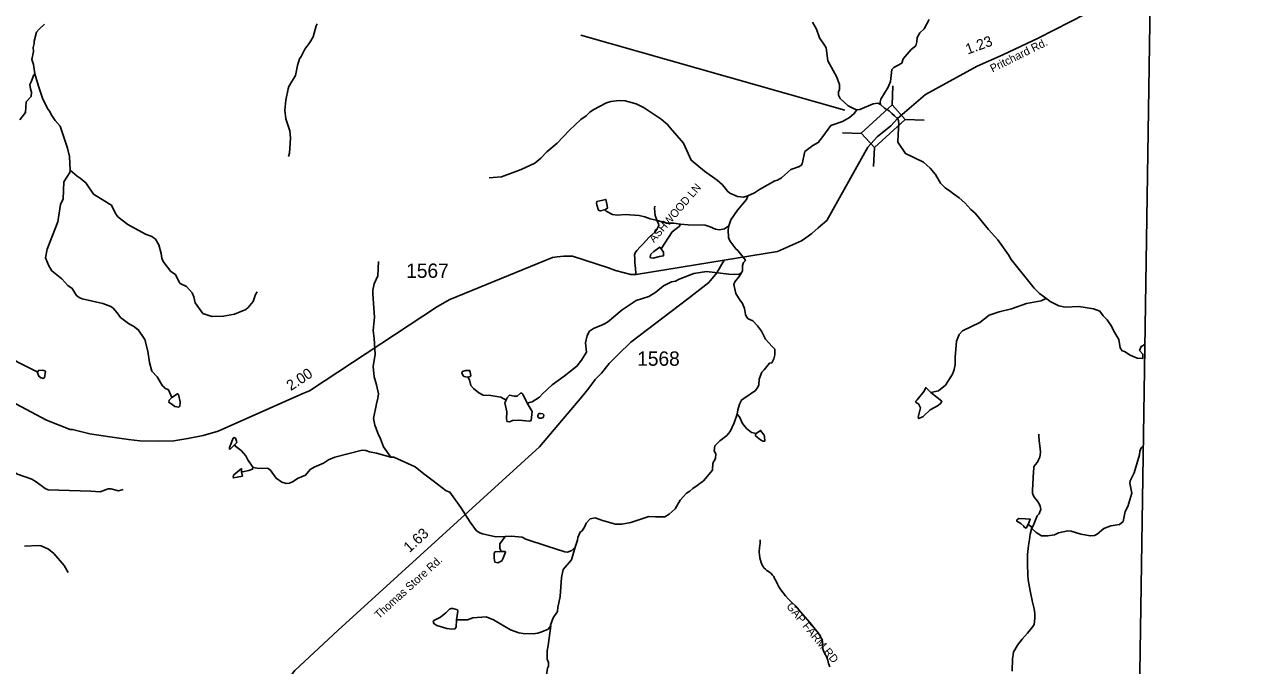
# Model space of a CAD drawing. Extents: x 1950930 to 2061844, y 904556 to 1017002.
# Drawn here: x 2045736 to 2060288, y 943545 to 951158 of the extents above; entities that cross this region are included whole.
import ezdxf

# ---------------------------------------------------------------- set-up
doc = ezdxf.new("R2010")
doc.units = 0
for name, color, linetype in [('Exist Boundary Political CountyLine', 7, 'Continuous'), ('Exist Hydrographic Creek Single Shore', 7, 'Continuous'), ('Exist Hydrographic Misc Water Feature', 7, 'Continuous'), ('Exist Road Non-System Type 51', 7, 'Continuous'), ('Exist Road Non-System Type 51 Label', 7, 'Continuous'), ('Exist Road Primary US Structure Standard Bridge CELL', 7, 'Continuous'), ('Exist Road Secondary Structure Standard Bridge CELL', 7, 'Continuous'), ('Exist Road Secondary Structure Standard Bridge Number Label', 7, 'Continuous'), ('Exist Road Secondary Type 51 Attributed', 7, 'Continuous'), ('Exist Road Secondary Type 51 Label', 7, 'Continuous'), ('Exist Road Secondary Type 51 Number Label', 7, 'Continuous')]:
    doc.layers.add(name, color=color, linetype=linetype)

msp = doc.modelspace()

# ---------------------------------------------------------------- linework, layer by layer
at = {"layer": 'Exist Boundary Political CountyLine'}
msp.add_lwpolyline([(2059857, 1016190), (2059992, 1014583), (2060288, 1010619), (2060242, 1008371), (2060207, 1006771), (2060178, 1005306), (2060151, 1003994), (2060127, 1003052), (2060086, 1001470), (2060083, 1001043), (2059970, 996247), (2059900, 992965), (2059781, 986401), (2059707, 983126), (2059583, 976558), (2059387, 966720), (2059310, 963431), (2059198, 956451), (2059161, 955539), (2058927, 940380), (2058725, 928102), (2058408, 910016), (2058297, 904796)], dxfattribs=at)
at = {"layer": 'Exist Hydrographic Creek Single Shore'}
for points in [[(2055091, 951185), (2055135, 951101), (2055171, 950999), (2055232, 950911), (2055250, 950879), (2055272, 950725), (2055374, 950539), (2055411, 950447), (2055409, 950383), (2055397, 950363), (2055397, 950319), (2055417, 950279), (2055513, 950191), (2055585, 950156), (2055617, 950143)], [(2055897, 950208), (2055893, 950240), (2055901, 950270), (2055986, 950412), (2056015, 950482), (2056032, 950622), (2056056, 950648), (2056150, 950700), (2056164, 950751), (2056262, 950861), (2056316, 950905), (2056329, 950953), (2056332, 951005), (2056363, 951057), (2056415, 951105), (2056473, 951217)], [(2055617, 950143), (2055585, 950099), (2055529, 950053), (2055445, 950005), (2055305, 949959), (2055210, 949827), (2055158, 949755), (2055092, 949721), (2055000, 949649), (2054966, 949502), (2054960, 949490), (2054934, 949470), (2054834, 949436), (2054722, 949336), (2054675, 949308), (2054643, 949302), (2054461, 949199), (2054399, 949157), (2054321, 949121)], [(2055897, 950208), (2055943, 950166), (2056001, 950132), (2056030, 950102), (2056064, 950073), (2056099, 950040), (2056109, 950018), (2056115, 949974), (2056106, 949855), (2056102, 949761), (2056192, 949625), (2056406, 949521), (2056484, 949453), (2056550, 949377), (2056609, 949273), (2056663, 949217), (2056729, 949174), (2056761, 949148), (2056831, 949100), (2056897, 949040), (2056967, 948960), (2057021, 948916), (2057180, 948723), (2057288, 948601), (2057416, 948423), (2057448, 948367), (2057719, 948026), (2057783, 947962), (2057871, 947898)], [(2054321, 949121), (2054307, 949081), (2054199, 948951), (2054119, 948837), (2054098, 948765)], [(2054098, 948765), (2054088, 948721), (2054092, 948629), (2054106, 948587), (2054178, 948493), (2054204, 948473), (2054284, 948375), (2054293, 948353), (2054272, 948333), (2054257, 948297), (2054259, 948233), (2054245, 948209)], [(2050085, 946019), (2049998, 946143), (2049962, 946239), (2049928, 946305), (2049912, 946359), (2049894, 946399), (2049880, 946479), (2049915, 946651), (2049931, 946721), (2049937, 946771), (2049915, 946879), (2049887, 946975), (2049875, 947095), (2049899, 947243), (2049886, 947427), (2049874, 947523), (2049890, 947683), (2049869, 947957), (2049869, 948001), (2049887, 948077), (2049929, 948173), (2049936, 948343)], [(2054245, 948209), (2054209, 948189), (2054097, 948191), (2053830, 948226), (2053681, 948202), (2053505, 948134), (2053465, 948110), (2053417, 948101), (2053319, 948055), (2053231, 947979), (2053145, 947927), (2052995, 947879), (2052889, 947810), (2052829, 947770), (2052656, 947624), (2052604, 947596), (2052490, 947548), (2052442, 947516), (2052414, 947466), (2052394, 947376), (2052408, 947266), (2052347, 947172), (2052293, 947100), (2052143, 946983), (2051999, 946877), (2051883, 946773), (2051847, 946733), (2051760, 946676), (2051703, 946662)], [(2054245, 948209), (2054217, 948165), (2054169, 948101), (2054157, 948069), (2054179, 947965), (2054231, 947881), (2054253, 947853), (2054283, 947785), (2054294, 947713), (2054306, 947685), (2054326, 947661), (2054382, 947637), (2054438, 947581), (2054484, 947514), (2054530, 947420), (2054610, 947334), (2054644, 947300), (2054644, 947236), (2054629, 947188), (2054605, 947138), (2054577, 947134), (2054517, 947058), (2054487, 947029), (2054455, 946945), (2054451, 946878), (2054439, 946852), (2054413, 946813), (2054273, 946717), (2054247, 946697), (2054223, 946649), (2054204, 946581), (2054196, 946529)], [(2057871, 947898), (2057911, 947870), (2058015, 947818), (2058087, 947802), (2058251, 947810), (2058423, 947779), (2058501, 947755), (2058538, 947699), (2058585, 947649), (2058640, 947577), (2058664, 947515), (2058725, 947418), (2058740, 947318), (2058764, 947284), (2058792, 947276), (2058858, 947231), (2058943, 947196), (2059012, 947193), (2059012, 947243), (2058972, 947285), (2058992, 947335), (2059035, 947356)], [(2051455, 946698), (2051391, 946730), (2051273, 946750), (2051181, 946757), (2051127, 946785), (2051065, 946833), (2051035, 946869), (2051017, 946937), (2050999, 946969)], [(2051703, 946662), (2051651, 946766), (2051639, 946778), (2051623, 946778), (2051585, 946742), (2051549, 946742), (2051493, 946754), (2051460, 946722), (2051455, 946698)], [(2054196, 946529), (2054160, 946429), (2054110, 946325), (2054072, 946277), (2053990, 946215), (2053931, 946152), (2053922, 946096), (2053943, 946057), (2053939, 946004), (2053907, 945950), (2053901, 945863), (2053797, 945740), (2053721, 945682), (2053669, 945648), (2053634, 945616), (2053593, 945590), (2053518, 945510), (2053460, 945404), (2053388, 945344), (2053338, 945311), (2053226, 945311), (2053146, 945315), (2052932, 945243), (2052826, 945222), (2052750, 945224), (2052596, 945266), (2052508, 945298), (2052452, 945288), (2052402, 945234), (2052388, 945196), (2052354, 945145), (2052332, 945129), (2052304, 945067), (2052298, 945035), (2052271, 944949)], [(2050085, 946019), (2049915, 946065), (2049829, 946081), (2049789, 946099), (2049745, 946103), (2049421, 946018), (2049345, 945986), (2049285, 945950), (2049175, 945902), (2049127, 945872), (2049071, 945805), (2048977, 945765), (2048925, 945729), (2048883, 945709), (2048843, 945705), (2048791, 945721), (2048725, 945769), (2048653, 945867), (2048619, 945887), (2048519, 945886), (2048455, 945896), (2048447, 945900)], [(2051443, 945078), (2051332, 945072), (2051171, 945109), (2051139, 945119), (2051102, 945143), (2051024, 945247), (2050916, 945423), (2050786, 945603), (2050739, 945619), (2050587, 945740), (2050477, 945820), (2050373, 945904), (2050121, 946019), (2050085, 946019)], [(2052271, 944949), (2052231, 944909), (2052183, 944893), (2052151, 944897), (2051939, 944963), (2051686, 945046), (2051644, 945068), (2051511, 945082), (2051443, 945078)], [(2052271, 944949), (2052229, 944801), (2052131, 944685), (2052111, 944589), (2052094, 944365), (2052066, 944233), (2052062, 944185), (2052010, 944113), (2051979, 944025), (2051982, 944017)], [(2051982, 944017), (2051951, 943977), (2051878, 943945), (2051827, 943929), (2051775, 943921), (2051653, 943924), (2051605, 943932), (2051505, 943968), (2051304, 944086), (2051214, 944124), (2051058, 944113), (2050994, 944087), (2050862, 944087)], [(2051982, 944017), (2051953, 943781), (2051941, 943721), (2051941, 943621), (2051957, 943581), (2051957, 943537), (2051945, 943513), (2051922, 943381), (2051900, 943341), (2051832, 943277), (2051780, 943244), (2051732, 943176), (2051704, 943132)]]:
    msp.add_lwpolyline(points, dxfattribs=at)
at = {"layer": 'Exist Hydrographic Misc Water Feature'}
for points in [[(2045973, 951160), (2045910, 951104), (2045878, 951068), (2045852, 950960), (2045850, 950931), (2045840, 950883), (2045842, 950839), (2045822, 950743), (2045844, 950683), (2045858, 950572)], [(2049211, 951166), (2049199, 951142), (2049162, 951012), (2049122, 950944), (2049062, 950864), (2049018, 950779), (2049000, 950749), (2048976, 950671), (2048954, 950551), (2048875, 950423), (2048865, 950395), (2048839, 950259), (2048827, 950139), (2048839, 950039), (2048886, 949893), (2048894, 949809), (2048880, 949631), (2048868, 949591)], [(2045858, 950572), (2045842, 950552), (2045819, 950484), (2045799, 950446), (2045807, 950394), (2045819, 950356), (2045815, 950303), (2045757, 950239), (2045747, 950111), (2045679, 950027)], [(2045858, 950572), (2045901, 950426), (2045955, 950272), (2046017, 950148), (2046035, 950124), (2046051, 950088), (2046099, 950016), (2046160, 949950), (2046248, 949688), (2046268, 949590), (2046278, 949426)], [(2054321, 949121), (2054269, 949109), (2054197, 949115), (2054107, 949155), (2054079, 949177), (2054019, 949254), (2053959, 949309), (2053807, 949414), (2053650, 949546), (2053558, 949750), (2053398, 949930), (2053369, 949970), (2053293, 950033), (2053093, 950167), (2052997, 950217), (2052865, 950252), (2052793, 950254), (2052697, 950242), (2052645, 950228), (2052485, 950144), (2052447, 950116), (2052403, 950072), (2052341, 950028), (2052204, 949903), (2052060, 949749), (2051934, 949645), (2051864, 949571), (2051794, 949511), (2051630, 949436), (2051399, 949350), (2051299, 949342), (2051251, 949338)], [(2055617, 950143), (2055653, 950148), (2055809, 950214), (2055865, 950222), (2055897, 950208)], [(2046278, 949426), (2046275, 949402), (2046203, 949288), (2046195, 949086), (2046163, 949020), (2046130, 948814), (2046004, 948488), (2045986, 948388), (2046023, 948292), (2046061, 948232), (2046177, 948138), (2046249, 948058), (2046303, 948024), (2046355, 947938), (2046385, 947914), (2046421, 947899), (2046667, 947845), (2046761, 947807), (2046789, 947787), (2046836, 947733), (2046874, 947680), (2046972, 947606), (2047040, 947566), (2047072, 947540), (2047080, 947540), (2047166, 947416), (2047201, 947280), (2047221, 947144), (2047249, 947040), (2047309, 946972), (2047373, 946868), (2047391, 946856), (2047403, 946840), (2047447, 946818), (2047484, 946729)], [(2046278, 949426), (2046361, 949355), (2046395, 949334), (2046465, 949279), (2046555, 949143), (2046741, 949027), (2046767, 949013), (2046815, 948915), (2046845, 948873), (2046962, 948782), (2047174, 948668), (2047248, 948640), (2047290, 948610), (2047330, 948540), (2047358, 948440), (2047364, 948384), (2047382, 948342), (2047473, 948225), (2047527, 948189), (2047571, 948097), (2047585, 948081), (2047657, 948045), (2047725, 947971), (2047747, 947925), (2047763, 947853), (2047854, 947725), (2047922, 947701), (2047962, 947691), (2048098, 947692), (2048230, 947716), (2048362, 947774), (2048389, 947798), (2048449, 947870), (2048477, 947950), (2048497, 947983)], [(2052651, 949008), (2052635, 949080), (2052531, 949056), (2052525, 949036), (2052531, 949018)], [(2052531, 949018), (2052549, 948952), (2052569, 948944), (2052625, 948956)], [(2052625, 948956), (2052655, 948976), (2052651, 949008)], [(2053523, 948786), (2053444, 948797), (2053356, 948797), (2053235, 948835), (2053162, 948851), (2053099, 948875), (2053031, 948891), (2052867, 948903), (2052776, 948894), (2052715, 948900), (2052639, 948940), (2052625, 948956)], [(2053523, 948786), (2053506, 948758), (2053424, 948694), (2053294, 948495)], [(2054098, 948765), (2054044, 948733), (2053984, 948721), (2053936, 948729), (2053874, 948756), (2053816, 948774), (2053612, 948778), (2053523, 948786)], [(2053294, 948495), (2053276, 948515), (2053204, 948461)], [(2053274, 948403), (2053322, 948411), (2053320, 948455), (2053294, 948495)], [(2053204, 948461), (2053172, 948431), (2053164, 948399), (2053168, 948387), (2053196, 948383), (2053274, 948403)], [(2044965, 948058), (2045055, 947938), (2045131, 947824), (2045218, 947700), (2045228, 947660), (2045312, 947473), (2045340, 947424), (2045394, 947357), (2045512, 947259), (2045543, 947225), (2045574, 947209), (2045649, 947153), (2045887, 947032)], [(2057871, 947898), (2057843, 947894), (2057803, 947877), (2057629, 947845), (2057451, 947779), (2057303, 947747), (2057187, 947705), (2057074, 947620), (2056870, 947520), (2056830, 947476), (2056798, 947396), (2056783, 947204), (2056783, 947120), (2056771, 947060), (2056749, 947006), (2056667, 946876), (2056585, 946807), (2056495, 946789)], [(2045945, 947052), (2045907, 947047), (2045887, 947032)], [(2045939, 946960), (2045959, 946954), (2045973, 946962), (2045985, 947040), (2045965, 947050), (2045945, 947052)], [(2051025, 947029), (2051019, 947049), (2050975, 947049), (2050935, 947037), (2050925, 947019), (2050933, 947003)], [(2045887, 947032), (2045905, 946980), (2045929, 946962), (2045939, 946960)], [(2050933, 947003), (2050951, 946979), (2050999, 946969)], [(2050999, 946969), (2051027, 946977), (2051035, 946985), (2051025, 947029)], [(2047484, 946729), (2047553, 946772), (2047563, 946765), (2047584, 946677), (2047584, 946663)], [(2056495, 946789), (2056433, 946845), (2056413, 946805), (2056331, 946701)], [(2056412, 946509), (2056486, 946583), (2056581, 946631), (2056613, 946659), (2056625, 946683), (2056495, 946789)], [(2047488, 946643), (2047451, 946671), (2047453, 946698), (2047484, 946729)], [(2047584, 946663), (2047580, 946625), (2047566, 946613), (2047520, 946621), (2047488, 946643)], [(2051455, 946698), (2051439, 946666), (2051460, 946558), (2051458, 946474), (2051464, 946442), (2051492, 946438), (2051528, 946454), (2051602, 946458)], [(2051602, 946458), (2051732, 946448), (2051748, 946456), (2051760, 946561), (2051703, 946662)], [(2056331, 946701), (2056313, 946681), (2056322, 946665), (2056346, 946653), (2056370, 946605), (2056344, 946493), (2056348, 946477), (2056400, 946497), (2056412, 946509)], [(2044712, 946550), (2044742, 946506), (2044848, 946406), (2044914, 946364), (2044996, 946332), (2045060, 946290), (2045181, 946236), (2045216, 946212), (2045333, 946113), (2045433, 946069), (2045481, 946041), (2045601, 945849), (2045651, 945817), (2045821, 945759), (2045875, 945728), (2045983, 945646), (2046016, 945632), (2046522, 945615), (2046634, 945609), (2046727, 945645), (2046759, 945645), (2046850, 945621), (2046908, 945635)], [(2051862, 946536), (2051842, 946537), (2051830, 946513), (2051830, 946496), (2051848, 946483)], [(2051848, 946483), (2051872, 946483), (2051892, 946489), (2051896, 946499)], [(2051896, 946499), (2051902, 946521), (2051890, 946533), (2051862, 946536)], [(2054196, 946529), (2054224, 946497), (2054260, 946419), (2054306, 946361), (2054366, 946313), (2054422, 946301)], [(2054422, 946301), (2054472, 946337), (2054516, 946282), (2054518, 946264)], [(2048176, 946154), (2048211, 946244), (2048226, 946252), (2048242, 946246)], [(2048242, 946246), (2048252, 946208), (2048256, 946192), (2048227, 946164)], [(2054472, 946227), (2054412, 946273), (2054412, 946285), (2054422, 946301)], [(2054518, 946264), (2054522, 946210), (2054498, 946209), (2054472, 946227)], [(2048227, 946164), (2048179, 946116), (2048170, 946116), (2048169, 946136), (2048176, 946154)], [(2048447, 945900), (2048387, 945988), (2048363, 946036), (2048307, 946100), (2048243, 946146), (2048227, 946164)], [(2059016, 946153), (2058991, 946132), (2058975, 946092), (2058971, 946048), (2058909, 945832), (2058861, 945738), (2058857, 945710), (2058879, 945592), (2058832, 945435), (2058800, 945373), (2058776, 945257), (2058732, 945221), (2058632, 945205), (2058548, 945173), (2058468, 945105), (2058438, 945089), (2058388, 945085), (2058276, 945105), (2058160, 945142), (2058120, 945146), (2058008, 945122), (2057962, 945098), (2057880, 945084), (2057808, 945085), (2057744, 945126), (2057688, 945178), (2057690, 945193), (2057648, 945221)], [(2048313, 945844), (2048311, 945884), (2048219, 945808), (2048215, 945802)], [(2048447, 945900), (2048443, 945876), (2048397, 945860), (2048325, 945846), (2048313, 945844)], [(2048215, 945802), (2048213, 945780), (2048217, 945772), (2048259, 945780)], [(2048259, 945780), (2048323, 945794), (2048313, 945844)], [(2057618, 945287), (2057540, 945291), (2057514, 945275), (2057516, 945259), (2057564, 945233)], [(2057564, 945233), (2057596, 945201), (2057602, 945189), (2057624, 945177), (2057648, 945221)], [(2057648, 945221), (2057674, 945282), (2057618, 945287)], [(2051443, 945078), (2051379, 944990), (2051379, 944938), (2051393, 944898)], [(2045735, 944963), (2045899, 944971), (2045935, 944968), (2046021, 944926), (2046083, 944876), (2046207, 944734), (2046255, 944650)], [(2051393, 944898), (2051321, 944896), (2051311, 944878), (2051311, 944820)], [(2051415, 944810), (2051445, 944890), (2051441, 944898), (2051393, 944898)], [(2051311, 944820), (2051319, 944774), (2051355, 944766), (2051403, 944790), (2051415, 944810)], [(2050736, 944169), (2050672, 944118), (2050596, 944078), (2050588, 944070), (2050596, 944042), (2050629, 944022), (2050748, 943983)], [(2050862, 944087), (2050880, 944189), (2050874, 944205), (2050822, 944223), (2050802, 944223), (2050782, 944213), (2050736, 944169)], [(2050748, 943983), (2050809, 943975), (2050845, 943979), (2050858, 943999), (2050862, 944087)]]:
    msp.add_lwpolyline(points, dxfattribs=at)
at = {"layer": 'Exist Road Non-System Type 51'}
for points in [[(2052992, 948200), (2052987, 948264), (2052982, 948323), (2052981, 948379), (2052976, 948423), (2052986, 948448), (2053003, 948473), (2053045, 948517), (2053084, 948556), (2053148, 948628), (2053216, 948693), (2053230, 948707), (2053240, 948723), (2053250, 948739), (2053264, 948772), (2053263, 948791), (2053246, 948826), (2053232, 948858), (2053223, 948888), (2053216, 948930), (2053214, 948975), (2053218, 949002)], [(2057461, 943477), (2057464, 943626), (2057470, 943673), (2057476, 943706), (2057489, 943733), (2057522, 943788), (2057577, 943857), (2057640, 943930), (2057672, 943968), (2057706, 944008), (2057720, 944032), (2057726, 944066), (2057727, 944110), (2057729, 944163), (2057722, 944219), (2057702, 944296), (2057674, 944433), (2057651, 944564), (2057644, 944619), (2057640, 944752), (2057642, 944863), (2057654, 944969), (2057663, 945041), (2057671, 945104), (2057688, 945164), (2057715, 945224), (2057756, 945322), (2057778, 945345), (2057788, 945372), (2057798, 945398), (2057791, 945436), (2057781, 945466), (2057761, 945496), (2057724, 945540), (2057707, 945568), (2057700, 945592), (2057701, 945623), (2057714, 945850), (2057717, 945887), (2057718, 945906), (2057731, 945927), (2057761, 945961), (2057773, 945987), (2057787, 946020), (2057792, 946046), (2057795, 946079), (2057791, 946123), (2057779, 946213), (2057777, 946264), (2057774, 946291)], [(2055294, 943531), (2055280, 943568), (2055270, 943608), (2055260, 943639), (2055242, 943672), (2055229, 943699), (2055219, 943720), (2055213, 943739), (2055210, 943754), (2055209, 943777), (2055209, 943798), (2055209, 943814), (2055207, 943830), (2055203, 943850), (2055194, 943870), (2055180, 943900), (2055157, 943934), (2055121, 943977), (2055057, 944054), (2054969, 944154), (2054890, 944249), (2054838, 944297), (2054800, 944337), (2054767, 944374), (2054712, 944443), (2054690, 944480), (2054674, 944511), (2054658, 944548), (2054639, 944580), (2054629, 944602), (2054614, 944618), (2054597, 944638), (2054578, 944652), (2054548, 944675), (2054530, 944689), (2054512, 944705), (2054502, 944719), (2054490, 944738), (2054479, 944768), (2054465, 944824), (2054459, 944858), (2054457, 944893), (2054460, 944945), (2054467, 944996), (2054468, 945038)]]:
    msp.add_lwpolyline(points, dxfattribs=at)
at = {"layer": 'Exist Road Secondary Structure Standard Bridge CELL'}
for p, q in [((2056044, 950428), (2056034, 950202)), ((2056416, 950021), (2056190, 950031)), ((2055671, 949864), (2055445, 949873)), ((2055824, 949697), (2055814, 949471))]:
    msp.add_line(p, q, dxfattribs=at)
msp.add_lwpolyline([(2056190, 950031), (2055825, 949696), (2055668, 949867), (2056034, 950202)], close=True, dxfattribs=at)
at = {"layer": 'Exist Road Secondary Structure Standard Bridge Number Label'}
msp.add_line((2055473, 950142), (2052338, 951031), dxfattribs=at)
at = {"layer": 'Exist Road Secondary Type 51 Attributed'}
for points in [[(2056099, 950040), (2056430, 950328), (2057043, 950661), (2057349, 950796), (2057769, 950995), (2058698, 951475), (2059106, 951999)], [(2054042, 948359), (2054674, 948463), (2054958, 948589), (2055009, 948624), (2055080, 948676), (2055158, 948741), (2055260, 948831), (2055745, 949702), (2055858, 949824), (2056019, 949953), (2056099, 950040)], [(2045334, 946813), (2045997, 946457), (2046279, 946346), (2046304, 946346), (2046512, 946297), (2046750, 946259), (2046972, 946231), (2047103, 946213), (2047332, 946208), (2047509, 946215), (2047675, 946241), (2047858, 946277), (2048035, 946329), (2049041, 946776), (2049118, 946807), (2050640, 947810), (2050786, 947891), (2052002, 948390), (2052059, 948399), (2052136, 948405), (2052241, 948405), (2052669, 948268), (2052752, 948238), (2052934, 948190), (2052998, 948190), (2054042, 948359)], [(2054042, 948359), (2053954, 948210), (2053858, 948093), (2053610, 947901), (2052931, 947384), (2052783, 947238), (2052676, 947132), (2052584, 947016), (2052511, 946942), (2052433, 946837), (2052385, 946779), (2052352, 946736), (2051850, 946141), (2049457, 943965), (2048944, 943485), (2048837, 943347), (2048791, 943272), (2048744, 943130), (2048671, 942470), (2048659, 942354), (2048645, 942026)]]:
    msp.add_lwpolyline(points, dxfattribs=at)

# ---------------------------------------------------------------- texts
at = {"layer": 'Exist Road Non-System Type 51 Label'}
for s, rotation, p in [('  ASHWOOD LN', 49.305, (2053162, 948507)), ('  ASHWOOD LN', 49.305, (2053162, 948507)), ('  GAP FARM RD', 309.4388, (2054728, 944300)), ('  GAP FARM RD', 309.4388, (2054728, 944300))]:
    msp.add_text(s, height=95, rotation=rotation, dxfattribs=at).set_placement(p)
at = {"layer": 'Exist Road Primary US Structure Standard Bridge CELL'}
for s, rotation, p in [('1.23', 20.1076, (2056932, 950800)), ('2.00', 33.3954, (2048897, 946803)), ('1.63', 42.2787, (2050304, 944879))]:
    msp.add_text(s, height=125, rotation=rotation, dxfattribs=at).set_placement(p)
at = {"layer": 'Exist Road Secondary Type 51 Label'}
for s, rotation, p in [('Pritchard Rd.', 26.4717, (2057226, 950586)), ('Thomas Store Rd.', 42.2787, (2049943, 944094))]:
    msp.add_text(s, height=95, rotation=rotation, dxfattribs=at).set_placement(p)
at = {"layer": 'Exist Road Secondary Type 51 Number Label'}
for s, p in [('1567', (2050266, 948149)), ('1568', (2053008, 947105))]:
    msp.add_text(s, height=170, dxfattribs=at).set_placement(p)

doc.saveas('drawing.dxf')
